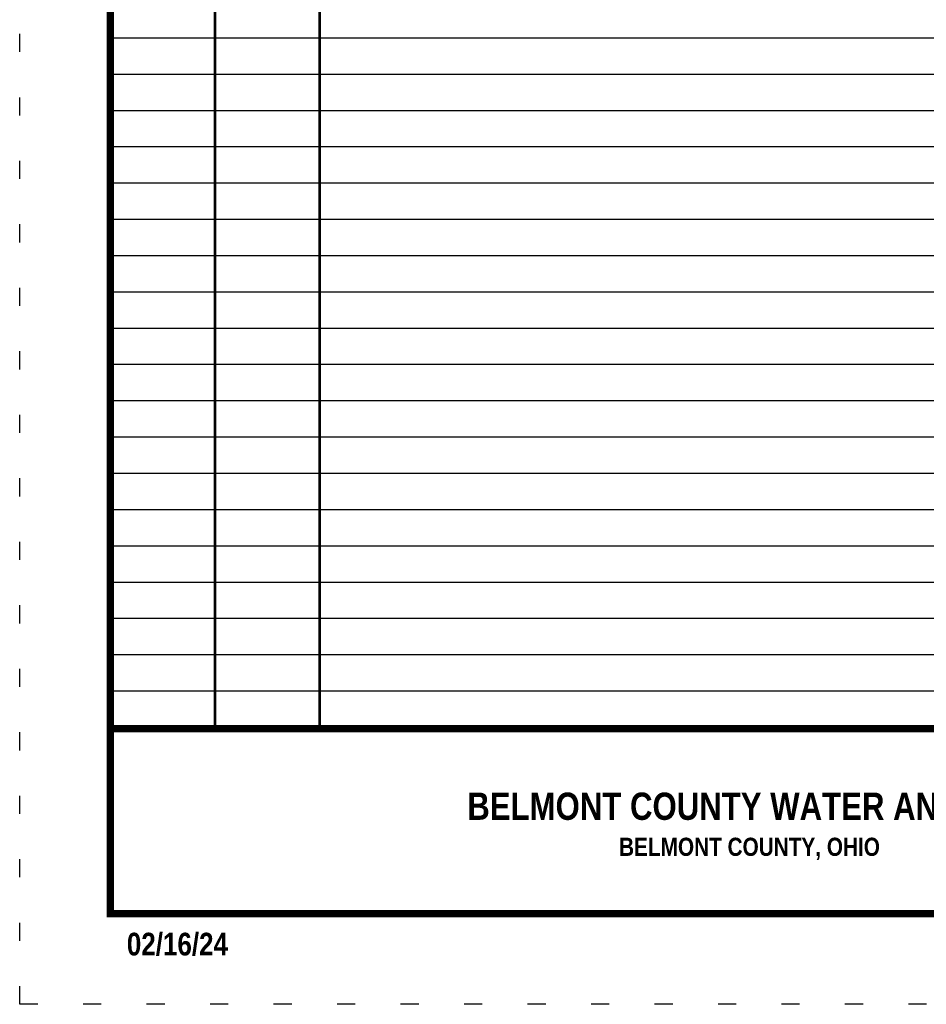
# Model space of a CAD drawing. Header units: feet. Extents: x -26.5 to 0.6, y 11.5 to 22.5.
# Tile 413 of 622: x -7.9 to -2.9, y 11.5 to 16.9. Entities that reach past the tile are written whole.
import ezdxf
from ezdxf.enums import TextEntityAlignment as Align

# ---------------------------------------------------------------- set-up
doc = ezdxf.new("R2010")
doc.units = ezdxf.units.FT
doc.header["$MEASUREMENT"] = 0
doc.linetypes.add('DOT2', pattern=[0.125, 0, -0.125])
doc.layers.get('0').update_dxf_attribs({"linetype": 'CONTINUOUS'})
doc.layers.get('DEFPOINTS').update_dxf_attribs({"linetype": 'CONTINUOUS'})
doc.layers.add('BORDER', color=252, linetype='CONTINUOUS')
doc.layers.add('TEXT', color=255, linetype='CONTINUOUS')
doc.styles.add('TECHNICAL', font='techb___.ttf', dxfattribs={"height": 0.1})

msp = doc.modelspace()

# ---------------------------------------------------------------- linework, layer by layer
at = {"const_width": 0.015}
for points in [[(-6.8686, 21.9959), (-6.8686, 13.0154)], [(-6.2917, 21.9959), (-6.2917, 13.0154)]]:
    msp.add_lwpolyline(points, dxfattribs=at)
for points in [[(-7.4456, 16.824), (0.0544, 16.824)], [(-7.4456, 16.624), (0.0544, 16.624)], [(-7.4456, 16.424), (0.0544, 16.424)], [(-7.4456, 16.224), (0.0544, 16.224)], [(-7.4456, 16.024), (0.0544, 16.024)], [(-7.4456, 15.824), (0.0544, 15.824)], [(-7.4456, 15.624), (0.0544, 15.624)], [(-7.4456, 15.424), (0.0544, 15.424)], [(-7.4456, 15.224), (0.0544, 15.224)], [(-7.4456, 15.024), (0.0544, 15.024)], [(-7.4456, 14.824), (0.0544, 14.824)], [(-7.4456, 14.624), (0.0544, 14.624)], [(-7.4456, 14.424), (0.0544, 14.424)], [(-7.4456, 14.224), (0.0544, 14.224)], [(-7.4456, 14.024), (0.0544, 14.024)], [(-7.4456, 13.824), (0.0544, 13.824)], [(-7.4456, 13.624), (0.0544, 13.624)], [(-7.4456, 13.424), (0.0544, 13.424)], [(-7.4456, 13.224), (0.0544, 13.224)]]:
    msp.add_lwpolyline(points)
at = {"layer": 'BORDER', "color": 7, "const_width": 0.04}
msp.add_lwpolyline([(-7.4456, 11.9959), (-7.4456, 21.9959), (0.0544, 21.9959), (0.0544, 11.9959)], close=True, dxfattribs=at)
msp.add_lwpolyline([(-7.4456, 13.0154), (0.0544, 13.0154)], dxfattribs=at)
at = {"layer": 'DEFPOINTS', "color": 7, "linetype": 'DOT2', "ltscale": 2}
msp.add_lwpolyline([(-7.9456, 11.4959), (-7.9456, 22.4959), (0.5544, 22.4959), (0.5544, 11.4959)], close=True, dxfattribs=at)

# ---------------------------------------------------------------- texts
at = {"layer": 'BORDER', "color": 7, "style": 'TECHNICAL'}
msp.add_text('BELMONT COUNTY WATER AND SEWER DISTRICT', height=0.15, dxfattribs=at).set_placement((-1.2409, 12.5878), align=Align.MIDDLE_RIGHT)
msp.add_text('BELMONT COUNTY, OHIO', height=0.1, dxfattribs=at).set_placement((-4.641, 12.3142))
at = {"layer": 'TEXT', "color": 7, "style": 'TECHNICAL'}
msp.add_text('02/16/24', height=0.125, dxfattribs=at).set_placement((-7.3547, 11.7653))

doc.saveas('drawing.dxf')
